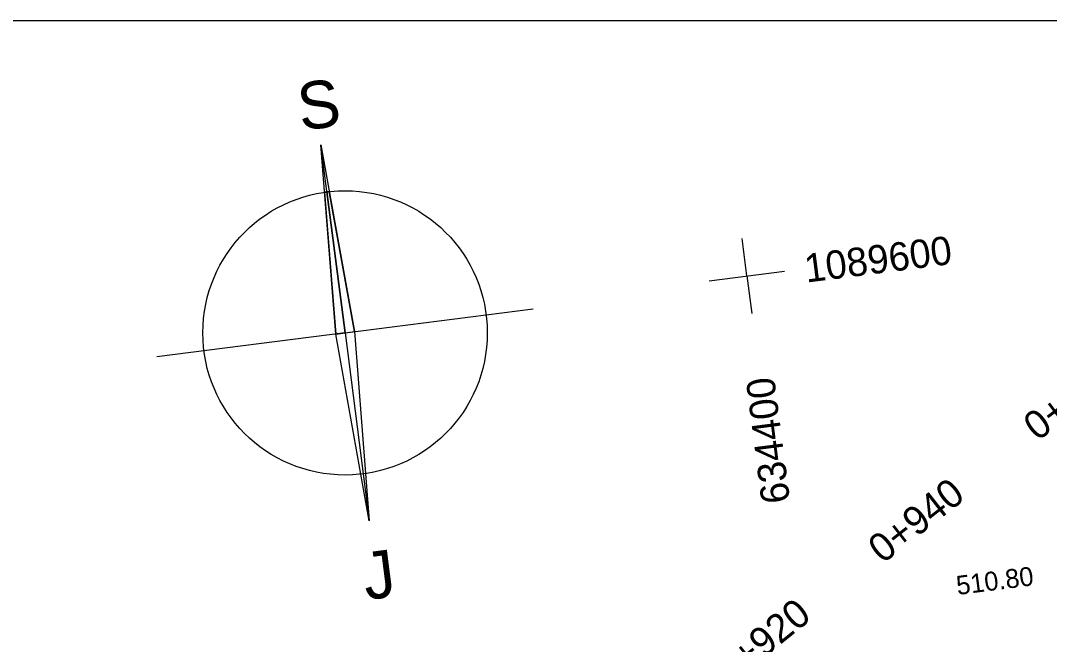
# Model space of a CAD drawing. Extents: x -636600 to -628587, y -1090963 to -1085869.
# Drawn here: x -629000.6 to -628892.1, y -1088148.9 to -1088083.1 of the extents above; entities that cross this region are included whole.
import ezdxf

# ---------------------------------------------------------------- set-up
doc = ezdxf.new("R2010")
doc.units = 0
for name, color, linetype in [('08_LEGENDA_HV', 7, 'Continuous'), ('HEKTOMETRY20', 7, 'Continuous'), ('koty_vše', 7, 'Continuous'), ('síť křížků', 7, 'Continuous')]:
    doc.layers.add(name, color=color, linetype=linetype)

msp = doc.modelspace()

# ---------------------------------------------------------------- linework, layer by layer
at = {"layer": '08_LEGENDA_HV'}
for p, q in [((-629847.27, -1088083.08), (-628797.27, -1088083.08)), ((-628966.39, -1088116.03), (-628968.94, -1088096.19)), ((-628967.38, -1088116.15), (-628968.94, -1088096.19)), ((-628968.94, -1088096.19), (-628965.4, -1088115.9)), ((-628966.39, -1088116.03), (-628946.55, -1088113.48)), ((-628966.39, -1088116.03), (-628986.23, -1088118.57)), ((-628966.39, -1088116.03), (-628967.38, -1088116.15)), ((-628963.84, -1088135.86), (-628967.38, -1088116.15)), ((-628966.39, -1088116.03), (-628965.4, -1088115.9)), ((-628966.39, -1088116.03), (-628963.84, -1088135.86)), ((-628965.4, -1088115.9), (-628963.84, -1088135.86))]:
    msp.add_line(p, q, dxfattribs=at)
for points in [[(-628968.55, -1088101.18), (-628967.38, -1088116.15), (-628966.39, -1088116.03), (-628968.3, -1088101.15)], [(-628968.3, -1088101.15), (-628966.39, -1088116.03), (-628965.4, -1088115.9), (-628968.05, -1088101.12)]]:
    msp.add_lwpolyline(points, dxfattribs=at)
msp.add_circle((-628966.39, -1088116.03), 15, dxfattribs=at)
for start, end in [(97.3173, 98.2726), (96.3619, 97.3173)]:
    msp.add_arc((-628966.39, -1088116.03), 15, start, end, dxfattribs=at)
at = {"layer": 'síť křížků'}
for p, q in [((-628924.02, -1088110.02), (-628924.53, -1088106.06)), ((-628927.98, -1088110.53), (-628920.05, -1088109.51)), ((-628924.02, -1088110.02), (-628923.51, -1088113.99))]:
    msp.add_line(p, q, dxfattribs=at)

# ---------------------------------------------------------------- texts
at = {"layer": '08_LEGENDA_HV'}
for s, p in [('S', (-628971.06, -1088094.7)), ('J', (-628964.17, -1088144.23))]:
    msp.add_text(s, height=5, rotation=7.3173, dxfattribs=at).set_placement(p)
at = {"layer": 'HEKTOMETRY20'}
for s, rotation, p in [('0+960', 36.8785, (-628893.38, -1088127.52)), ('0+940', 38.1018, (-628909.7, -1088140.45)), ('0+920', 38.9537, (-628925.81, -1088153.25))]:
    msp.add_text(s, height=3, rotation=rotation, dxfattribs=at).set_placement(p)
at = {"layer": 'koty_vše'}
msp.add_text('510.80', height=2, rotation=7.3173, dxfattribs=at).set_placement((-628901.8, -1088143.69))
at = {"layer": 'síť křížků'}
for s, rotation, p in [('1089600', 7.3173, (-628917.74, -1088110.73)), ('634400', 97.3173, (-628919.45, -1088133.84))]:
    msp.add_text(s, height=3, rotation=rotation, dxfattribs=at).set_placement(p)

doc.saveas('drawing.dxf')
